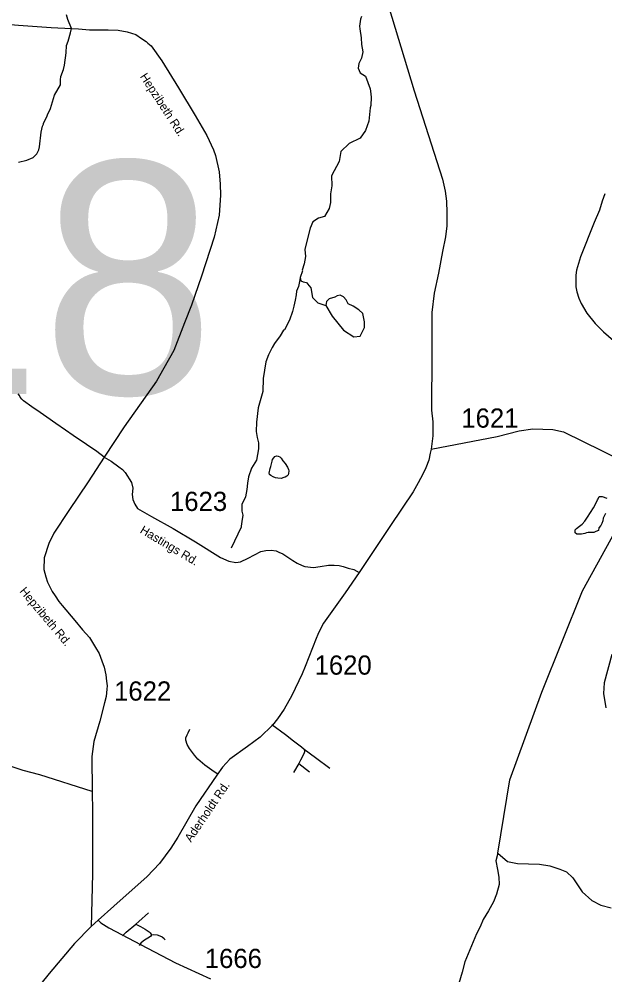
# Model space of a CAD drawing. Extents: x 1268485 to 1426702, y 514839 to 616766.
# Drawn here: x 1318645 to 1323145, y 597058 to 604404 of the extents above; entities that cross this region are included whole.
import ezdxf

# ---------------------------------------------------------------- set-up
doc = ezdxf.new("R2010")
doc.units = 0
for name, color, linetype in [('Old_Level_11', 7, 'Continuous'), ('Old_Level_3', 7, 'Continuous'), ('Old_Level_31', 7, 'Continuous'), ('Old_Level_32', 7, 'Continuous'), ('Old_Level_35', 7, 'Continuous'), ('Old_Level_50', 7, 'Continuous'), ('Old_Level_59', 7, 'Continuous'), ('Old_Level_62', 7, 'Continuous'), ('Old_Level_8', 7, 'Continuous')]:
    doc.layers.add(name, color=color, linetype=linetype)

msp = doc.modelspace()

# ---------------------------------------------------------------- linework, layer by layer
at = {"layer": 'Old_Level_31'}
msp.add_line((1319045.617, 604332.292), (1319045.617, 604332.292), dxfattribs=at)
at = {"layer": 'Old_Level_32'}
msp.add_line((1319251.592, 597478.103), (1319197.469, 597431.431), dxfattribs=at)
for points in [[(1316317.307, 606752.816), (1316423.611, 606629.759), (1316631.664, 606385.164), (1316712.152, 606294.011), (1316753.156, 606247.827), (1316827.32, 606154.849), (1317034.104, 605918.155), (1317166.529, 605758.181), (1317215.124, 605701.97), (1317439.287, 605422.252), (1317851.434, 604864.118), (1317950.145, 604713.715), (1318047.28, 604596.053), (1318105.489, 604529.862), (1318174.281, 604476.908), (1318227.198, 604439.841), (1318293.965, 604415.339), (1318350.154, 604401.666), (1318545.3, 604365.204), (1318640.974, 604357.608), (1318890.789, 604340.896), (1319046.4, 604332.972)], [(1321271.505, 605171.505), (1321360.311, 604904.33), (1321456.491, 604590.471), (1321679.809, 603853.319), (1321897.358, 603174.055), (1321917.969, 603082.418), (1321927.128, 603004.526), (1321931.708, 602915.179), (1321931.708, 602816.669), (1321920.258, 602729.614), (1321897.358, 602617.357), (1321865.298, 602451.264), (1321833.239, 602297.771), (1321814.918, 602148.859), (1321814.918, 601832.71), (1321811.483, 601399.723), (1321823.396, 601307.962), (1321823.396, 601201.848), (1321810.86, 601098.629)], [(1319046.4, 604332.972), (1319099.602, 604330.262), (1319184.646, 604322.666), (1319327.877, 604320.696), (1319404.607, 604318.048), (1319473.895, 604306.493), (1319542.192, 604286.276), (1319584.419, 604256.335), (1319621.567, 604233.322), (1319634.511, 604219.166), (1319659.758, 604197.599), (1319741.387, 604082.674), (1319869.627, 603876.49), (1319997.956, 603664.494), (1320087.266, 603508.711), (1320138.112, 603400.742), (1320153.304, 603356.596), (1320180.317, 603229.732), (1320188.92, 603135.545), (1320192.235, 603051.901), (1320182.427, 602898.267), (1320144.145, 602727.733), (1320045.675, 602427.62), (1319970.105, 602205.399), (1319914.047, 602070.874), (1319832.041, 601858.182), (1319757.628, 601720.237), (1319699.887, 601621.209), (1319452.001, 601270.015), (1319297.19, 601037.364)], [(1321810.86, 601098.629), (1322317.144, 601197.026), (1322484.942, 601239.953), (1322591.02, 601254.423), (1322744.352, 601250.565), (1322826.322, 601232.236), (1323123.342, 601085.124), (1323331.408, 600983.595)], [(1319297.19, 601037.364), (1319176.252, 600847.814), (1319027.742, 600626.904), (1318911.056, 600454.228), (1318872.482, 600375.125), (1318836.194, 600263.075), (1318834.676, 600174.96), (1318849.862, 600117.229), (1318863.53, 600076.21), (1318898.458, 600004.807), (1318922.756, 599972.903), (1318950.092, 599929.149), (1318974.39, 599897.246), (1319071.583, 599781.784), (1319130.81, 599710.381), (1319185.481, 599651.131), (1319232.559, 599575.17), (1319259.894, 599529.593), (1319281.155, 599471.863), (1319298.737, 599423.652), (1319310.983, 599365.447), (1319317.107, 599316.738), (1319320.169, 599279.976), (1319318.638, 599253.937), (1319314.045, 599197.264), (1319300.268, 599148.249), (1319263.528, 599009.169), (1319217.604, 598851.402), (1319202.296, 598736.523), (1319205.478, 598469.096)], [(1319297.19, 601037.364), (1319352.15, 601006.207), (1319410.775, 600963.137), (1319438.255, 600942.519), (1319458.864, 600919.61), (1319507.99, 600842.026), (1319518.598, 600799.581), (1319513.776, 600751.347), (1319518.598, 600712.76), (1319533.063, 600675.138), (1319554.278, 600643.304), (1319662.286, 600581.564), (1319828.714, 600489.376), (1320000.454, 600386.304), (1320192.803, 600267.198), (1320254.629, 600237.421), (1320308.401, 600227.53), (1320345.046, 600232.354), (1320404.836, 600262.259), (1320501.369, 600311.544), (1320540.757, 600319.791), (1320581.312, 600322.068), (1320619.681, 600318.172), (1320638.918, 600307.175), (1320670.061, 600293.429), (1320747.005, 600243.945), (1320780.896, 600223.785), (1320819.368, 600203.625), (1320840.436, 600198.127), (1320906.299, 600188.461), (1320957.409, 600196.179), (1321021.057, 600206.79), (1321065.417, 600207.755), (1321102.397, 600204.357), (1321133.541, 600197.026), (1321171.525, 600185.216), (1321216.408, 600174.219), (1321256.358, 600150.357)], [(1321810.86, 601098.629), (1321802.181, 601068.724), (1321791.573, 601013.738), (1321770.357, 600954.893), (1321747.213, 600907.624), (1321710.567, 600840.579), (1321671.028, 600772.088), (1321496.482, 600513.074), (1321256.358, 600150.357)], [(1321256.358, 600150.357), (1321149.315, 599994.08), (1320982.416, 599762.848), (1320964.096, 599728.484), (1320938.448, 599674.876), (1320926.54, 599644.635), (1320843.055, 599427.345), (1320818.562, 599372.206), (1320740.491, 599206.789), (1320680.788, 599100.494), (1320630.272, 599026.976), (1320592.002, 598977.963), (1320497.091, 598884.534), (1320399.119, 598812.547), (1320263.532, 598716.917), (1320208.041, 598654.203), (1320163.986, 598593.83), (1320002.949, 598356.783), (1319863.227, 598115.875), (1319810.029, 598033.464), (1319722.773, 597913.99), (1319629.393, 597814.428), (1319372.217, 597586.203), (1319251.592, 597478.103)], [(1323197.727, 599520.504), (1323140.201, 599303.024), (1323135.286, 599222.124), (1323152.49, 599111.47)], [(1319205.478, 598469.096), (1318802.753, 598595.605), (1318676.002, 598629.304), (1318501.489, 598689.04), (1318128.208, 598805.141)], [(1319205.478, 598469.096), (1319208.879, 598314.075), (1319209.041, 597834.664), (1319197.469, 597431.431)], [(1319197.469, 597431.431), (1319069.574, 597298.546), (1318875.16, 597068.787), (1318746.572, 596909.489)], [(1319251.592, 597478.103), (1319273.171, 597459.376), (1319334.403, 597419.551), (1319631.33, 597262.721), (1319844.804, 597151.772), (1320114.038, 597027.494)]]:
    msp.add_lwpolyline(points, dxfattribs=at)
at = {"layer": 'Old_Level_35'}
for q in [(1320753.798, 598613.264), (1320876.624, 598619.825)]:
    msp.add_line((1320794.706, 598683.956), q, dxfattribs=at)
for points in [[(1319297.19, 601037.364), (1319242.154, 601080.86), (1319163.209, 601135.353), (1319060.478, 601202.866), (1319001.217, 601244.082), (1318925.963, 601296.114), (1318857.578, 601344.712), (1318806.11, 601381.108), (1318741.724, 601424.938), (1318679.388, 601469.332), (1318664.419, 601483.327), (1318652.424, 601499.372), (1318647.708, 601510.804), (1318636.635, 601525.311)], [(1320585.86, 598982.101), (1320690.334, 598905.463), (1320753.388, 598856.148), (1320812.853, 598811.754), (1320833.358, 598794.069)], [(1319952.762, 598798.323), (1319935.845, 598829.183), (1319924.875, 598862.556), (1319925.387, 598880.396), (1319934.512, 598902.234), (1319942.201, 598918.228), (1319955.837, 598947.088)], [(1320166.221, 598604.806), (1320124.595, 598632.898), (1320070.872, 598669.038), (1320017.968, 598717.174), (1319992.952, 598746.137), (1319952.762, 598798.323)], [(1320833.358, 598794.069), (1320836.741, 598772.231), (1320832.025, 598756.954), (1320805.368, 598707.434), (1320794.706, 598683.956)], [(1320833.358, 598794.069), (1320920.71, 598729.682), (1321030.413, 598648.327)], [(1319541.53, 597448.568), (1319563.47, 597468.202), (1319639.237, 597535.767)], [(1319438.389, 597357.627), (1319466.788, 597385.976), (1319541.53, 597448.568)], [(1319541.53, 597448.568), (1319577.926, 597431.293), (1319614.118, 597409.249), (1319642.825, 597390.077), (1319652.463, 597381.567), (1319660.768, 597367.521)], [(1319660.768, 597367.521), (1319652.873, 597354.449), (1319599.662, 597319.334), (1319580.9, 597302.366), (1319566.649, 597283.706)], [(1319660.768, 597367.521), (1319679.837, 597368.649), (1319705.674, 597366.291), (1319726.077, 597359.114), (1319744.224, 597349.887), (1319760.115, 597337.994), (1319763.396, 597326.613)]]:
    msp.add_lwpolyline(points, dxfattribs=at)
at = {"layer": 'Old_Level_50'}
msp.add_line((1319045.617, 604332.292), (1319045.617, 604332.292), dxfattribs=at)
at = {"layer": 'Old_Level_59'}
for points in [[(1318640.223, 603305.983), (1318703.687, 603318.85), (1318752.284, 603341.662), (1318780.889, 603368.986), (1318795.55, 603398.616), (1318802.112, 603422.402), (1318812.775, 603534.103), (1318823.847, 603581.778), (1318832.255, 603597.567), (1318832.46, 603605.564), (1318857.578, 603652.931), (1318861.885, 603668.823), (1318885.055, 603716.241), (1318917.454, 603819.383), (1318963.283, 603898.225), (1318962.155, 603938.21), (1318964.718, 603962.15), (1318986.044, 604017.616), (1318992.81, 604049.399), (1319005.011, 604145.056), (1319008.394, 604200.933), (1319022.531, 604235.345), (1319039.478, 604299.514), (1319046.4, 604332.972), (1319019.057, 604400.551), (1319007.882, 604436.794)], [(1322321.318, 597994.468), (1322414.297, 598558.489), (1322660.119, 599230.626), (1322972.984, 600011.173), (1323330.544, 600661.629), (1323509.324, 601030.221), (1323576.367, 601095.266), (1323732.8, 601138.629), (1323933.927, 601051.902), (1324202.098, 600726.675), (1324693.743, 600162.946), (1325408.863, 599599.218), (1325913.711, 599249.353)], [(1322321.318, 597994.468), (1322305.939, 597934.746), (1322320.498, 597868.361), (1322329.11, 597810.126), (1322331.776, 597752.045), (1322311.988, 597678.431), (1322288.612, 597619.018), (1322250.985, 597549.813), (1322209.462, 597484.759), (1322186.086, 597427.242), (1322158.815, 597373.826), (1322069.822, 597157.804), (1322047.984, 597080.243), (1322010.869, 596949.061), (1321969.962, 596735.909), (1321943.1, 596616.466), (1321886.403, 596411.671), (1321843.752, 596302.583), (1321819.146, 596191.086), (1321806.433, 596161.405)]]:
    msp.add_lwpolyline(points, dxfattribs=at)
at = {"layer": 'Old_Level_62'}
for points in [[(1321274.663, 604424.572), (1321268.086, 604403.158), (1321258.924, 604350.444), (1321261.215, 604329.816), (1321272.667, 604261.058), (1321274.958, 604208.344), (1321286.411, 604153.338), (1321274.958, 604105.208), (1321254.343, 604063.953), (1321249.762, 604027.282), (1321265.795, 603990.612), (1321304.736, 603965.4), (1321341.612, 603867.292), (1321345.303, 603851.195), (1321348.174, 603803.162), (1321346.636, 603739.237), (1321342.227, 603723.345), (1321331.872, 603619.641), (1321306.138, 603548.333), (1321265.64, 603490.201), (1321181.284, 603448.73), (1321117.149, 603386.849), (1321102.624, 603309.397), (1321043.979, 603198.874), (1321048.183, 603122.85), (1321037.52, 603062.462), (1321037.212, 602995.205), (1321027.526, 602947.545), (1320990.768, 602888.373), (1320945.065, 602874.203), (1320901.734, 602845.351), (1320881.119, 602797.22), (1320855.923, 602696.375), (1320839.888, 602634.493), (1320843.541, 602580.129), (1320834.211, 602524.406), (1320819.55, 602474.63), (1320820.882, 602468.734), (1320803.145, 602417.523)], [(1323145.115, 603061.458), (1323123.79, 603006.044), (1323102.157, 602934.583), (1323063.504, 602839.746), (1322957.8, 602578.305), (1322927.452, 602475.112), (1322922.531, 602435.281), (1322922.428, 602347.314), (1322929.503, 602307.174), (1322944.369, 602258.834), (1322961.388, 602218.438), (1323005.68, 602145.44), (1323069.758, 602063.932), (1323134.247, 602000.416), (1323210.732, 601934.595)], [(1320803.145, 602417.523), (1320798.658, 602386.966), (1320791.786, 602350.295), (1320775.753, 602313.624), (1320773.462, 602286.121), (1320766.59, 602244.866), (1320755.138, 602199.027), (1320744.263, 602156.153), (1320720.989, 602089.768), (1320682.542, 602016.155), (1320676.903, 602013.899), (1320650.861, 601968.89), (1320606.468, 601911.681), (1320587.808, 601880.153), (1320560.434, 601824.841), (1320539.211, 601769.374), (1320520.243, 601641.935), (1320517.885, 601542.022), (1320482.309, 601417.3), (1320468.365, 601307.392), (1320466.725, 601235.47), (1320473.594, 601187.334), (1320484.564, 601147.092), (1320483.429, 601102.356), (1320467.395, 601015.263), (1320430.746, 600953.381), (1320405.549, 600886.916), (1320398.678, 600838.785), (1320394.097, 600788.363), (1320382.644, 600733.356), (1320355.158, 600673.766), (1320355.158, 600623.344), (1320362.029, 600591.257), (1320355.158, 600543.126), (1320349.64, 600506.766), (1320349.435, 600498.769), (1320272.697, 600339.145)], [(1320803.145, 602417.523), (1320810.111, 602391.549), (1320826.145, 602384.673), (1320853.632, 602380.09), (1320860.503, 602368.63), (1320885.699, 602338.835), (1320899.443, 602265.494), (1320940.673, 602224.239), (1321000.227, 602204.185)], [(1321068.944, 602268.359), (1321025.424, 602254.607), (1321004.808, 602233.98), (1321000.227, 602204.185), (1321050.62, 602121.676), (1321137.661, 602013.956), (1321215.54, 601963.532), (1321265.932, 601968.117), (1321298, 602034.582), (1321298, 602078.13), (1321284.257, 602142.303), (1321254.48, 602169.806), (1321210.959, 602197.309), (1321172.019, 602215.645), (1321155.985, 602247.731), (1321137.661, 602270.651), (1321110.174, 602282.11), (1321087.268, 602277.526), (1321068.944, 602268.359)], [(1320566.74, 600913.534), (1320574.327, 600950.033), (1320578.633, 600966.745), (1320583.657, 600986.532), (1320588.271, 601005.5), (1320591.654, 601019.699), (1320601.496, 601032.925), (1320609.288, 601042.562), (1320621.489, 601046.458), (1320634.407, 601045.843), (1320648.043, 601040.769), (1320657.886, 601030.413), (1320670.291, 601009.959), (1320688.644, 600989.3), (1320706.176, 600961.721), (1320714.993, 600943.266), (1320716.633, 600931.168), (1320713.455, 600913.021), (1320711.507, 600902.717), (1320702.587, 600892.567), (1320688.644, 600882.827), (1320677.878, 600880.52), (1320658.398, 600874.266), (1320633.28, 600877.137), (1320615.337, 600878.675), (1320596.985, 600886.415), (1320579.556, 600896.104), (1320569.098, 600905.075), (1320566.74, 600913.534)], [(1322926.283, 600489.726), (1322950.581, 600508.079), (1322970.266, 600522.176), (1322991.079, 600545.501), (1323011.277, 600576.72), (1323035.063, 600612.297), (1323056.183, 600648.386), (1323078.226, 600686.628), (1323086.736, 600709.799), (1323093.503, 600718.001), (1323099.995, 600735.618), (1323124.16, 600735.618), (1323160.409, 600723.528)], [(1323150.507, 600605.068), (1323138.512, 600584.665), (1323131.95, 600568.056), (1323129.694, 600548.269), (1323122.21, 600528.635), (1323112.983, 600511.667), (1323097.604, 600495.263), (1323096.006, 600473.878), (1323075.866, 600465.818), (1323059.755, 600457.758), (1323035.589, 600457.758), (1323015.583, 600459.328), (1323002.665, 600456.149), (1322991.489, 600450.203), (1322977.751, 600447.025), (1322964.012, 600444.717), (1322940.636, 600444.41), (1322930.179, 600446.87), (1322917.055, 600455.585), (1322916.03, 600467.94), (1322917.158, 600478.5), (1322926.283, 600489.726)], [(1322321.318, 597994.468), (1322397.803, 597928.646), (1322473.569, 597914.805), (1322643.558, 597908.91), (1322721.375, 597897.068), (1322798.782, 597871.283), (1322850.353, 597850.009), (1322899.36, 597804.846), (1322970.821, 597697.143), (1323043.409, 597629.475), (1323114.46, 597593.694), (1323194.122, 597573.906)]]:
    msp.add_lwpolyline(points, dxfattribs=at)

# ---------------------------------------------------------------- texts
at = {"layer": 'Old_Level_11'}
for s, rotation, p in [('Hepzibeth Rd.', 302.9213722, (1319570.103, 603962.804)), ('Hastings Rd.', 329.0293222, (1319567.755, 600459.662)), ('Hepzibeth Rd.', 310.08995, (1318644.452, 600004.626)), ('Aderholdt Rd.', 55.8099444, (1319965.166, 598073.703))]:
    msp.add_text(s, height=65.61666, rotation=rotation, dxfattribs=at).set_placement(p)
at = {"layer": 'Old_Level_3'}
msp.add_text('B-4518', height=1788.0542, dxfattribs=at).set_placement((1312437.131, 601523.29))
at = {"layer": 'Old_Level_8'}
for s, p in [('1621', (1322041.583, 601264.219)), ('1623', (1319803.684, 600623.951)), ('1620', (1320914.353, 599365.898)), ('1622', (1319374.087, 599166.501)), ('1666', (1320070.984, 597111.248))]:
    msp.add_text(s, height=147.6375, dxfattribs=at).set_placement(p)

doc.saveas('drawing.dxf')
